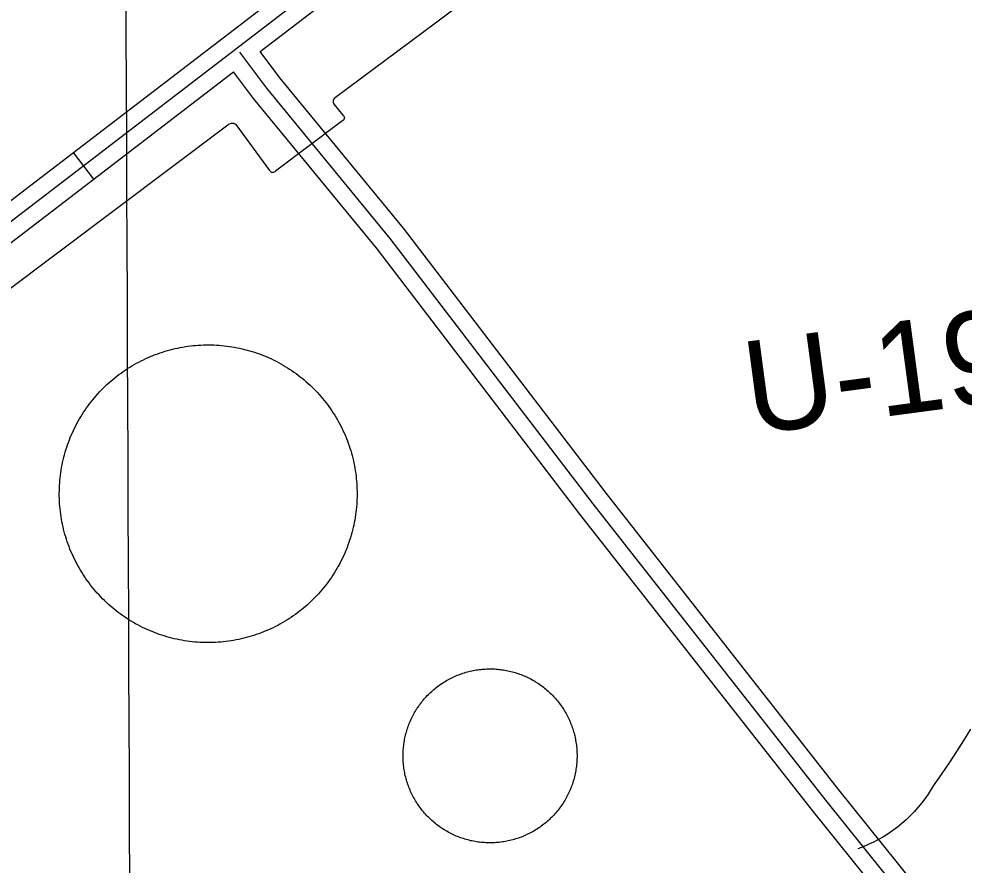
# Model space of a CAD drawing. Extents: x 3419139 to 3457078, y 540382 to 565875.
# Drawn here: x 3433668 to 3434513, y 559182 to 559939 of the extents above; entities that cross this region are included whole.
import ezdxf

# ---------------------------------------------------------------- set-up
doc = ezdxf.new("R2010")
doc.units = 0
for name, color, linetype in [('V-DOMW-TANK', 7, 'Continuous'), ('V-DTCH-CNTR', 7, 'Continuous'), ('V-GRID-MAJR', 7, 'Continuous'), ('V-RIVR-RANG-IDEN', 7, 'Continuous'), ('V-ROAD-CNTR', 7, 'Continuous'), ('V-UTIL-LINE', 7, 'Continuous')]:
    doc.layers.add(name, color=color, linetype=linetype)

msp = doc.modelspace()

# ---------------------------------------------------------------- linework, layer by layer
at = {"layer": 'V-DOMW-TANK'}
for points in [[(3433704.9960000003, 559530.561), (3433705.307, 559532.862), (3433705.6580000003, 559535.16), (3433706.049, 559537.4500000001), (3433706.4790000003, 559539.734), (3433706.948, 559542.009), (3433707.458, 559544.276), (3433708.007, 559546.535), (3433708.596, 559548.782), (3433709.223, 559551.02), (3433709.8910000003, 559553.248), (3433710.595, 559555.46), (3433711.341, 559557.662), (3433712.123, 559559.849), (3433712.9420000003, 559562.022), (3433713.798, 559564.183), (3433714.693, 559566.327), (3433715.629, 559568.457), (3433716.6, 559570.566), (3433717.606, 559572.661), (3433718.648, 559574.736), (3433719.727, 559576.794), (3433720.843, 559578.834), (3433721.992, 559580.851), (3433723.178, 559582.85), (3433724.399, 559584.828), (3433725.6520000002, 559586.784), (3433726.94, 559588.718), (3433728.261, 559590.628), (3433729.619, 559592.517), (3433731.006, 559594.38), (3433732.427, 559596.219), (3433733.879, 559598.032), (3433735.362, 559599.822), (3433736.875, 559601.583), (3433738.421, 559603.3200000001), (3433739.9960000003, 559605.028), (3433741.6, 559606.709), (3433743.232, 559608.36), (3433744.895, 559609.984), (3433746.5870000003, 559611.579), (3433748.305, 559613.144), (3433750.0500000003, 559614.678), (3433751.824, 559616.181), (3433753.6180000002, 559617.654), (3433755.44, 559619.096), (3433757.288, 559620.505), (3433759.162, 559621.881), (3433761.056, 559623.224), (3433762.973, 559624.535), (3433764.916, 559625.811), (3433766.882, 559627.054), (3433768.865, 559628.262), (3433770.87, 559629.436), (3433772.897, 559630.573), (3433774.941, 559631.676), (3433777.006, 559632.741), (3433779.089, 559633.774), (3433781.19, 559634.767), (3433783.305, 559635.723), (3433785.4390000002, 559636.645), (3433787.59, 559637.528), (3433789.755, 559638.371), (3433791.934, 559639.178), (3433794.125, 559639.948), (3433796.3310000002, 559640.679), (3433798.549, 559641.372), (3433800.779, 559642.025), (3433803.019, 559642.637), (3433805.272, 559643.213), (3433807.5330000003, 559643.7490000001), (3433809.802, 559644.245), (3433812.082, 559644.702), (3433814.367, 559645.117), (3433816.659, 559645.4940000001), (3433818.9590000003, 559645.83), (3433821.2630000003, 559646.127), (3433823.573, 559646.383), (3433825.887, 559646.598), (3433828.204, 559646.774), (3433830.524, 559646.909), (3433832.842, 559647.004), (3433835.167, 559647.057), (3433837.491, 559647.071), (3433839.8140000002, 559647.0430000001), (3433842.1380000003, 559646.975), (3433844.4590000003, 559646.866), (3433846.7770000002, 559646.719), (3433849.093, 559646.529), (3433851.4050000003, 559646.299), (3433853.714, 559646.029), (3433856.0130000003, 559645.7220000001), (3433858.313, 559645.3690000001), (3433860.603, 559644.978), (3433862.887, 559644.5480000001), (3433865.162, 559644.077), (3433867.429, 559643.567), (3433869.688, 559643.018), (3433871.935, 559642.43), (3433874.173, 559641.802), (3433876.397, 559641.136)], [(3433876.397, 559641.136), (3433878.611, 559640.43), (3433880.813, 559639.686), (3433883.004, 559638.904), (3433885.1750000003, 559638.085), (3433887.336, 559637.227), (3433889.478, 559636.329), (3433891.608, 559635.398), (3433893.719, 559634.427), (3433895.812, 559633.421), (3433897.889, 559632.377), (3433899.947, 559631.2980000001), (3433901.985, 559630.185), (3433904.004, 559629.032), (3433906.003, 559627.849), (3433907.9790000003, 559626.628), (3433909.935, 559625.373), (3433911.8710000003, 559624.084), (3433913.781, 559622.764), (3433915.668, 559621.408), (3433917.531, 559620.0210000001), (3433919.37, 559618.6), (3433921.185, 559617.148), (3433922.973, 559615.665), (3433924.736, 559614.15), (3433926.471, 559612.605), (3433928.179, 559611.031), (3433929.86, 559609.427), (3433931.5130000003, 559607.7930000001), (3433933.137, 559606.13), (3433934.73, 559604.4400000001), (3433936.295, 559602.7220000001), (3433937.8310000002, 559600.977), (3433939.332, 559599.205), (3433940.807, 559597.409), (3433942.247, 559595.587), (3433943.656, 559593.737), (3433945.032, 559591.865), (3433946.377, 559589.971), (3433947.686, 559588.052), (3433948.964, 559586.11), (3433950.205, 559584.1460000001), (3433951.413, 559582.162), (3433952.5870000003, 559580.155), (3433953.7260000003, 559578.129), (3433954.827, 559576.086), (3433955.894, 559574.0210000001), (3433956.9250000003, 559571.938), (3433957.92, 559569.837), (3433958.876, 559567.719), (3433959.796, 559565.587), (3433960.679, 559563.437), (3433961.524, 559561.272), (3433962.3310000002, 559559.093), (3433963.099, 559556.902), (3433963.83, 559554.696), (3433964.523, 559552.476), (3433965.176, 559550.248), (3433965.79, 559548.005), (3433966.366, 559545.755), (3433966.9, 559543.4940000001)], [(3433966.9, 559543.4940000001), (3433967.396, 559541.224), (3433967.853, 559538.9450000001), (3433968.271, 559536.659), (3433968.645, 559534.366), (3433968.983, 559532.068), (3433969.2800000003, 559529.764), (3433969.536, 559527.454), (3433969.7490000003, 559525.139), (3433969.927, 559522.823), (3433970.06, 559520.505), (3433970.1550000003, 559518.182), (3433970.21, 559515.858), (3433970.222, 559513.535), (3433970.196, 559511.211), (3433970.128, 559508.889), (3433970.017, 559506.568), (3433969.8680000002, 559504.25), (3433969.682, 559501.934), (3433969.45, 559499.621), (3433969.182, 559497.313), (3433968.8710000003, 559495.009), (3433968.52, 559492.713), (3433968.131, 559490.422), (3433967.699, 559488.138), (3433967.23, 559485.863), (3433966.72, 559483.596), (3433966.173, 559481.339), (3433965.5810000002, 559479.09), (3433964.955, 559476.854), (3433964.287, 559474.628), (3433963.583, 559472.414), (3433962.839, 559470.212), (3433962.055, 559468.025), (3433961.236, 559465.85), (3433960.378, 559463.691), (3433959.483, 559461.547), (3433958.549, 559459.419), (3433957.58, 559457.308), (3433956.572, 559455.213), (3433955.5300000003, 559453.14), (3433954.451, 559451.08), (3433953.3340000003, 559449.04), (3433952.188, 559447.023), (3433951, 559445.024), (3433949.779, 559443.045), (3433948.526, 559441.09), (3433947.238, 559439.156), (3433945.915, 559437.243), (3433944.561, 559435.357), (3433943.1720000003, 559433.4940000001), (3433941.753, 559431.654), (3433940.301, 559429.84), (3433938.816, 559428.052), (3433937.303, 559426.291), (3433935.759, 559424.554), (3433934.184, 559422.846), (3433932.578, 559421.165), (3433930.944, 559419.512), (3433929.2830000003, 559417.89), (3433927.591, 559416.294), (3433925.875, 559414.732), (3433924.13, 559413.196), (3433922.358, 559411.693), (3433920.56, 559410.22), (3433918.738, 559408.778), (3433916.89, 559407.3690000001), (3433915.018, 559405.991), (3433913.12, 559404.649), (3433911.203, 559403.337), (3433909.261, 559402.063), (3433907.2970000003, 559400.8200000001), (3433905.313, 559399.609), (3433903.308, 559398.438), (3433901.2800000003, 559397.301), (3433899.237, 559396.197), (3433897.1720000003, 559395.13), (3433895.089, 559394.1), (3433892.99, 559393.107), (3433890.872, 559392.148), (3433888.738, 559391.229), (3433886.588, 559390.346), (3433884.4250000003, 559389.5), (3433882.2460000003, 559388.694), (3433880.053, 559387.926), (3433877.847, 559387.194), (3433875.629, 559386.502), (3433873.399, 559385.849), (3433871.1580000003, 559385.234), (3433868.9080000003, 559384.661), (3433866.647, 559384.1240000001), (3433864.375, 559383.629), (3433862.096, 559383.172), (3433859.813, 559382.756), (3433857.519, 559382.38), (3433855.219, 559382.042), (3433852.915, 559381.747), (3433850.605, 559381.491), (3433848.293, 559381.274), (3433845.974, 559381.1), (3433843.656, 559380.964)], [(3433843.656, 559380.964), (3433841.333, 559380.87), (3433839.011, 559380.817), (3433836.687, 559380.803), (3433834.366, 559380.829), (3433832.042, 559380.899), (3433829.719, 559381.005), (3433827.401, 559381.155), (3433825.085, 559381.345), (3433822.772, 559381.5750000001), (3433820.464, 559381.845), (3433818.162, 559382.154), (3433815.864, 559382.504), (3433813.575, 559382.8960000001), (3433811.291, 559383.326), (3433809.0160000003, 559383.795), (3433806.7490000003, 559384.305), (3433804.492, 559384.854), (3433802.2430000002, 559385.443), (3433800.007, 559386.0700000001), (3433797.781, 559386.738), (3433795.5670000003, 559387.442), (3433793.365, 559388.188), (3433791.178, 559388.97), (3433789.003, 559389.789), (3433786.844, 559390.647), (3433784.7, 559391.542), (3433782.572, 559392.476), (3433780.461, 559393.447), (3433778.366, 559394.4500000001), (3433776.289, 559395.497), (3433774.231, 559396.574), (3433772.193, 559397.6900000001), (3433770.174, 559398.839), (3433768.1750000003, 559400.025), (3433766.198, 559401.246), (3433764.2430000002, 559402.4990000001), (3433762.309, 559403.787), (3433760.396, 559405.11), (3433758.5100000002, 559406.466), (3433756.647, 559407.853), (3433754.807, 559409.272), (3433752.9930000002, 559410.726), (3433751.205, 559412.209), (3433749.4420000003, 559413.7220000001), (3433747.705, 559415.268), (3433745.9990000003, 559416.843), (3433744.318, 559418.447), (3433742.665, 559420.081), (3433741.041, 559421.742), (3433739.447, 559423.434), (3433737.883, 559425.152), (3433736.349, 559426.895), (3433734.844, 559428.6680000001), (3433733.3710000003, 559430.465), (3433731.929, 559432.287), (3433730.522, 559434.135), (3433729.146, 559436.008), (3433727.803, 559437.903), (3433726.492, 559439.822), (3433725.216, 559441.763), (3433723.973, 559443.727), (3433722.764, 559445.712), (3433721.591, 559447.7170000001), (3433720.452, 559449.742), (3433719.35, 559451.7880000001), (3433718.2830000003, 559453.853), (3433717.253, 559455.935), (3433716.2600000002, 559458.037), (3433715.302, 559460.152), (3433714.382, 559462.286), (3433713.4990000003, 559464.437), (3433712.653, 559466.601), (3433711.847, 559468.781), (3433711.079, 559470.97), (3433710.347, 559473.18), (3433709.657, 559475.3960000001), (3433709.002, 559477.626), (3433708.3880000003, 559479.866), (3433707.812, 559482.1190000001), (3433707.2770000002, 559484.38), (3433706.782, 559486.649), (3433706.325, 559488.929), (3433705.907, 559491.214), (3433705.5330000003, 559493.506), (3433705.1950000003, 559495.806), (3433704.9, 559498.11), (3433704.644, 559500.42), (3433704.427, 559502.734), (3433704.253, 559505.051), (3433704.117, 559507.371), (3433704.023, 559509.691), (3433703.968, 559512.014), (3433703.9560000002, 559514.338), (3433703.982, 559516.6630000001), (3433704.048, 559518.985), (3433704.1580000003, 559521.306), (3433704.308, 559523.6240000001), (3433704.498, 559525.9400000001), (3433704.728, 559528.252), (3433704.9960000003, 559530.561)], [(3434011.631, 559286.121), (3434011.758, 559287.473), (3434011.909, 559288.823), (3434012.083, 559290.1680000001), (3434012.2800000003, 559291.51), (3434012.501, 559292.851), (3434012.745, 559294.187), (3434013.0130000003, 559295.518), (3434013.304, 559296.845), (3434013.615, 559298.164), (3434013.955, 559299.481), (3434014.316, 559300.789), (3434014.697, 559302.0920000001), (3434015.102, 559303.386), (3434015.5300000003, 559304.676), (3434015.981, 559305.956), (3434016.454, 559307.228), (3434016.947, 559308.4940000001), (3434017.466, 559309.7490000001), (3434018.004, 559310.9940000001), (3434018.563, 559312.231), (3434019.145, 559313.458), (3434019.7490000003, 559314.675), (3434020.372, 559315.881), (3434021.017, 559317.0750000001), (3434021.684, 559318.257), (3434022.37, 559319.428), (3434023.077, 559320.585), (3434023.804, 559321.734), (3434024.5500000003, 559322.8690000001), (3434025.318, 559323.9890000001), (3434026.102, 559325.0970000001), (3434026.907, 559326.189), (3434027.732, 559327.268), (3434028.574, 559328.333), (3434029.436, 559329.381), (3434030.315, 559330.416), (3434031.2120000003, 559331.436), (3434032.127, 559332.439), (3434033.061, 559333.424), (3434034.009, 559334.395), (3434034.974, 559335.349), (3434035.957, 559336.285), (3434036.9560000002, 559337.205), (3434037.97, 559338.108), (3434039.002, 559338.991), (3434040.0470000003, 559339.857), (3434041.108, 559340.705), (3434042.183, 559341.534), (3434043.272, 559342.343), (3434044.376, 559343.134), (3434045.492, 559343.908), (3434046.623, 559344.657), (3434047.7660000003, 559345.3910000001), (3434048.923, 559346.101), (3434050.09, 559346.7930000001), (3434051.27, 559347.465), (3434052.4620000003, 559348.1140000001), (3434053.664, 559348.745), (3434054.878, 559349.353), (3434056.103, 559349.941), (3434057.336, 559350.507), (3434058.5810000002, 559351.049), (3434059.835, 559351.574), (3434061.096, 559352.073), (3434062.366, 559352.55), (3434063.644, 559353.007), (3434064.932, 559353.441), (3434066.224, 559353.853), (3434067.5270000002, 559354.24), (3434068.833, 559354.607), (3434070.146, 559354.949), (3434071.467, 559355.27), (3434072.79, 559355.567), (3434074.123, 559355.839), (3434075.455, 559356.089), (3434076.794, 559356.317), (3434078.1350000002, 559356.5210000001), (3434079.481, 559356.702), (3434080.8310000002, 559356.857), (3434082.18, 559356.99), (3434083.534, 559357.101), (3434084.89, 559357.187), (3434086.2460000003, 559357.2490000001), (3434087.599, 559357.287), (3434088.9590000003, 559357.302), (3434090.3170000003, 559357.294), (3434091.6750000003, 559357.261), (3434093.031, 559357.208), (3434094.386, 559357.126), (3434095.74, 559357.0210000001), (3434097.092, 559356.894), (3434098.441, 559356.745), (3434099.787, 559356.571), (3434101.13, 559356.37), (3434102.47, 559356.151), (3434103.805, 559355.907), (3434105.134, 559355.639), (3434106.461, 559355.348), (3434107.782, 559355.035), (3434109.097, 559354.697)], [(3434109.097, 559354.697), (3434110.4080000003, 559354.338), (3434111.71, 559353.957), (3434113.005, 559353.55), (3434114.293, 559353.122), (3434115.575, 559352.671), (3434116.847, 559352.198), (3434118.11, 559351.705), (3434119.366, 559351.188), (3434120.611, 559350.65), (3434121.85, 559350.089), (3434123.077, 559349.507), (3434124.293, 559348.905), (3434125.498, 559348.28), (3434126.694, 559347.635), (3434127.875, 559346.97), (3434129.0470000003, 559346.284), (3434130.2060000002, 559345.5750000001), (3434131.353, 559344.85), (3434132.487, 559344.102), (3434133.608, 559343.336), (3434134.714, 559342.55), (3434135.807, 559341.745), (3434136.886, 559340.922), (3434137.951, 559340.078), (3434139, 559339.218), (3434140.034, 559338.337), (3434141.054, 559337.4400000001), (3434142.056, 559336.525), (3434143.043, 559335.593), (3434144.0130000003, 559334.645), (3434144.968, 559333.676), (3434145.904, 559332.6950000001), (3434146.823, 559331.696), (3434147.724, 559330.682), (3434148.609, 559329.654), (3434149.4760000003, 559328.605), (3434150.323, 559327.544), (3434151.151, 559326.469), (3434151.9620000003, 559325.38), (3434152.752, 559324.278), (3434153.524, 559323.16), (3434154.276, 559322.029), (3434155.007, 559320.886), (3434155.72, 559319.729), (3434156.412, 559318.562), (3434157.082, 559317.382), (3434157.733, 559316.1900000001), (3434158.362, 559314.988), (3434158.972, 559313.774), (3434159.56, 559312.549), (3434160.123, 559311.316), (3434160.668, 559310.073), (3434161.19, 559308.819), (3434161.6920000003, 559307.558), (3434162.169, 559306.286), (3434162.626, 559305.008), (3434163.06, 559303.7220000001), (3434163.469, 559302.428), (3434163.859, 559301.127), (3434164.225, 559299.819)], [(3434164.225, 559299.819), (3434164.569, 559298.506), (3434164.887, 559297.187), (3434165.184, 559295.862), (3434165.458, 559294.533), (3434165.708, 559293.197), (3434165.935, 559291.86), (3434166.1380000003, 559290.5160000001), (3434166.318, 559289.171), (3434166.478, 559287.823), (3434166.609, 559286.474), (3434166.72, 559285.118), (3434166.804, 559283.764), (3434166.867, 559282.406), (3434166.906, 559281.051), (3434166.92, 559279.693), (3434166.912, 559278.335), (3434166.879, 559276.977), (3434166.822, 559275.621), (3434166.7460000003, 559274.2660000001), (3434166.64, 559272.912), (3434166.5130000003, 559271.56), (3434166.361, 559270.213), (3434166.187, 559268.865), (3434165.991, 559267.522), (3434165.769, 559266.182), (3434165.526, 559264.8470000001), (3434165.257, 559263.5160000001), (3434164.967, 559262.191), (3434164.653, 559260.87), (3434164.315, 559259.555), (3434163.955, 559258.246), (3434163.574, 559256.944), (3434163.168, 559255.647), (3434162.74, 559254.359), (3434162.29, 559253.079), (3434161.8170000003, 559251.805), (3434161.323, 559250.542), (3434160.805, 559249.284), (3434160.2660000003, 559248.039), (3434159.7090000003, 559246.802), (3434159.126, 559245.577), (3434158.522, 559244.361), (3434157.899, 559243.154), (3434157.254, 559241.96), (3434156.586, 559240.777), (3434155.9, 559239.605), (3434155.194, 559238.446), (3434154.466, 559237.299), (3434153.721, 559236.167), (3434152.953, 559235.044), (3434152.169, 559233.938), (3434151.364, 559232.845), (3434150.538, 559231.7660000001), (3434149.697, 559230.703), (3434148.8340000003, 559229.652), (3434147.9560000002, 559228.618), (3434147.059, 559227.6), (3434146.143, 559226.596), (3434145.2120000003, 559225.609), (3434144.259, 559224.638), (3434143.2970000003, 559223.686), (3434142.3140000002, 559222.748), (3434141.3140000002, 559221.829), (3434140.3000000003, 559220.927), (3434139.268, 559220.0430000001), (3434138.224, 559219.176), (3434137.165, 559218.331), (3434136.088, 559217.501), (3434134.998, 559216.6900000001), (3434133.894, 559215.9), (3434132.778, 559215.128), (3434131.648, 559214.376), (3434130.505, 559213.645), (3434129.348, 559212.932), (3434128.18, 559212.242), (3434127.001, 559211.5700000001), (3434125.809, 559210.919), (3434124.605, 559210.29), (3434123.392, 559209.682), (3434122.167, 559209.094), (3434120.935, 559208.529), (3434119.6890000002, 559207.982), (3434118.434, 559207.462), (3434117.174, 559206.962), (3434115.9050000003, 559206.483), (3434114.627, 559206.026), (3434113.339, 559205.594), (3434112.046, 559205.182), (3434110.744, 559204.791), (3434109.437, 559204.429), (3434108.1240000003, 559204.085), (3434106.803, 559203.765), (3434105.48, 559203.468), (3434104.149, 559203.194), (3434102.816, 559202.946), (3434101.477, 559202.7170000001), (3434100.1350000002, 559202.514), (3434098.79, 559202.334), (3434097.44, 559202.176), (3434096.09, 559202.0430000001)], [(3434096.09, 559202.0430000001), (3434094.737, 559201.934), (3434093.381, 559201.848), (3434092.025, 559201.785), (3434090.669, 559201.746), (3434089.311, 559201.732), (3434087.954, 559201.74), (3434086.596, 559201.773), (3434085.24, 559201.83), (3434083.884, 559201.91), (3434082.5300000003, 559202.012), (3434081.179, 559202.1410000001), (3434079.829, 559202.291), (3434078.484, 559202.465), (3434077.14, 559202.661), (3434075.801, 559202.883), (3434074.465, 559203.128), (3434073.134, 559203.395), (3434071.809, 559203.685), (3434070.488, 559204.001), (3434069.173, 559204.337), (3434067.863, 559204.697), (3434066.56, 559205.08), (3434065.264, 559205.486), (3434063.978, 559205.912), (3434062.696, 559206.362), (3434061.424, 559206.835), (3434060.16, 559207.331), (3434058.9050000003, 559207.8470000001), (3434057.6580000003, 559208.386), (3434056.421, 559208.9450000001), (3434055.194, 559209.526), (3434053.977, 559210.132), (3434052.773, 559210.755), (3434051.579, 559211.4), (3434050.395, 559212.066), (3434049.224, 559212.752), (3434048.065, 559213.458), (3434046.918, 559214.185), (3434045.7830000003, 559214.931), (3434044.663, 559215.699), (3434043.555, 559216.481), (3434042.463, 559217.29), (3434041.384, 559218.1140000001), (3434040.319, 559218.955), (3434039.271, 559219.817), (3434038.236, 559220.696), (3434037.216, 559221.593), (3434036.215, 559222.509), (3434035.228, 559223.4400000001), (3434034.257, 559224.3910000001), (3434033.303, 559225.357), (3434032.367, 559226.338), (3434031.447, 559227.336), (3434030.546, 559228.354), (3434029.661, 559229.384), (3434028.7970000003, 559230.428), (3434027.947, 559231.4890000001), (3434027.12, 559232.564), (3434026.309, 559233.654), (3434025.518, 559234.758), (3434024.7460000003, 559235.8740000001), (3434023.992, 559237.004), (3434023.2630000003, 559238.149), (3434022.551, 559239.304), (3434021.858, 559240.4720000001), (3434021.1890000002, 559241.653), (3434020.538, 559242.843), (3434019.907, 559244.047), (3434019.298, 559245.258), (3434018.713, 559246.484), (3434018.145, 559247.719), (3434017.603, 559248.963), (3434017.08, 559250.216), (3434016.579, 559251.478), (3434016.102, 559252.747), (3434015.643, 559254.025), (3434015.211, 559255.313), (3434014.801, 559256.608), (3434014.412, 559257.908), (3434014.045, 559259.2170000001), (3434013.703, 559260.53), (3434013.384, 559261.849), (3434013.0870000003, 559263.174), (3434012.812, 559264.503), (3434012.563, 559265.834), (3434012.335, 559267.175), (3434012.133, 559268.517), (3434011.95, 559269.86), (3434011.795, 559271.212), (3434011.661, 559272.562), (3434011.551, 559273.915), (3434011.465, 559275.2710000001), (3434011.403, 559276.627), (3434011.365, 559277.985), (3434011.348, 559279.341), (3434011.358, 559280.698), (3434011.3910000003, 559282.056), (3434011.448, 559283.412), (3434011.526, 559284.768), (3434011.631, 559286.121)]]:
    msp.add_lwpolyline(points, dxfattribs=at)
at = {"layer": 'V-DTCH-CNTR'}
msp.add_lwpolyline([(3434518.724, 559303.3960000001), (3434512.5840000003, 559293.2980000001), (3434506.268, 559283.308), (3434499.776, 559273.43), (3434493.111, 559263.667), (3434486.275, 559254.025), (3434483.715, 559249.643), (3434480.9790000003, 559245.366), (3434478.075, 559241.203), (3434475.005, 559237.16), (3434471.7770000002, 559233.242), (3434468.392, 559229.459), (3434464.859, 559225.814), (3434461.181, 559222.316), (3434457.366, 559218.968), (3434453.419, 559215.775), (3434449.348, 559212.7440000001), (3434445.1580000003, 559209.879), (3434440.857, 559207.185), (3434436.449, 559204.666), (3434431.946, 559202.328), (3434427.35, 559200.171), (3434422.673, 559198.203), (3434417.921, 559196.4230000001)], dxfattribs=at)
at = {"layer": 'V-GRID-MAJR'}
msp.add_spline([(3433823.284, 545818.1140000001), (3433797.732, 551876.0210000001), (3433772.166, 557937.014), (3433746.6010000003, 563998.023), (3433746.588, 564001.091)], degree=3, dxfattribs=at)
at = {"layer": 'V-ROAD-CNTR'}
msp.add_line((3433716.372529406, 559818.9823356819), (3433734.6294928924, 559795.1763832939), dxfattribs=at)
for points in [[(3433081.9437982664, 559331.5573105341), (3433306.6883487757, 559505.2449631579), (3433678.511605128, 559789.946393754), (3433962.618036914, 560007.8239579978), (3434163.74463466, 560156.566660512), (3434390.031182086, 560316.2043412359), (3434813.517335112, 560621.8567299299), (3435094.5477730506, 560827.9673177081), (3435192.398577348, 560906.244161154)], [(3435201.768558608, 560894.5311845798), (3435103.6727548, 560816.057341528), (3434822.342317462, 560609.7277541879), (3434398.74416466, 560303.9943656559), (3434172.5286170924, 560144.4066848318), (3433971.6420188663, 559995.841981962), (3433687.6355868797, 559778.0404175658), (3433315.8343304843, 559493.3559869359), (3433091.115779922, 559319.6883342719)], [(3433883.62019491, 559909.4371547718), (3433980.6660008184, 559983.8600059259), (3434181.312599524, 560132.246709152), (3434407.457147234, 560291.784390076), (3434831.167299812, 560597.598778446), (3435112.79773655, 560804.1473653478), (3435211.1385398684, 560882.8182080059)], [(3434508.1679458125, 559115.6307423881), (3434507.2199477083, 559117.142739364), (3434401.11415992, 559249.2854750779), (3434193.1385758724, 559514.1039454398), (3434011.718938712, 559751.47847069), (3433901.239159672, 559885.785202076), (3433883.62019491, 559909.4371547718)], [(3433130.5087011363, 559350.1312733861), (3433205.5055511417, 559254.5434645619), (3433406.99614816, 558996.3259809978), (3433595.854770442, 558744.2994850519), (3433751.236459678, 558540.5728925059), (3433771.94041827, 558516.0769414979), (3433783.4473952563, 558508.996955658), (3433793.7633746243, 558509.2049552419), (3433811.1893397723, 558517.1449393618), (3433891.53517908, 558571.386830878), (3434192.4765771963, 558795.614382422), (3434494.144973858, 559023.370926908), (3434510.4429412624, 559046.526880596), (3434510.327941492, 559060.9958516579), (3434511.9269382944, 559081.3918108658), (3434494.975972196, 559108.4337567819), (3434389.367183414, 559239.9574937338), (3434181.2805995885, 559504.9169638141), (3433999.963962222, 559742.1564893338), (3433889.4251833, 559876.5352205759), (3433865.387231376, 559908.8051560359)], [(3433151.6366588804, 559347.5022786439), (3433324.980312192, 559481.4670107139), (3433696.759568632, 559766.134441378), (3433859.8132425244, 559891.179191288)], [(3434487.300987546, 559092.4357887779), (3434482.7319966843, 559099.7247742), (3434377.6202069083, 559230.6295123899), (3434169.4226233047, 559495.729982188), (3433988.208985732, 559732.8345079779), (3433877.6112069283, 559867.2852390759), (3433859.8132425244, 559891.179191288)]]:
    msp.add_lwpolyline(points, dxfattribs=at)
at = {"layer": 'V-UTIL-LINE'}
for points in [[(3434242.0270000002, 560086.074), (3434041.609, 559935.612), (3433949.802, 559867.36), (3433949.255, 559866.557), (3433948.909, 559865.648), (3433948.784, 559864.684), (3433948.884, 559863.7170000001), (3433949.208, 559862.799), (3433949.734, 559861.982), (3433957.437, 559852.596), (3433958.051, 559852.16), (3433958.526, 559851.574), (3433958.821, 559850.88), (3433958.915, 559850.132), (3433958.803, 559849.387), (3433958.489, 559848.701), (3433958.002, 559848.127), (3433957.373, 559847.708), (3433897.15, 559802.5210000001), (3433896.691, 559801.875), (3433896.058, 559801.3960000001), (3433895.313, 559801.13), (3433894.52, 559801.0970000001), (3433893.754, 559801.306), (3433893.0840000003, 559801.732)], [(3433893.0840000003, 559801.732), (3433892.574, 559802.34), (3433892.267, 559803.071), (3433861.992, 559844.0380000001), (3433861.002, 559844.568), (3433859.931, 559844.91), (3433858.819, 559845.055), (3433857.699, 559844.9940000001), (3433856.605, 559844.732), (3433855.579, 559844.277), (3433854.654, 559843.642), (3433653.245, 559692.213)]]:
    msp.add_lwpolyline(points, dxfattribs=at)

# ---------------------------------------------------------------- texts
at = {"layer": 'V-RIVR-RANG-IDEN'}
msp.add_text('U-190', height=83.00000000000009, rotation=7.603325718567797, dxfattribs=at).set_placement((3434322.260749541, 559566.7432389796))

doc.saveas('drawing.dxf')
